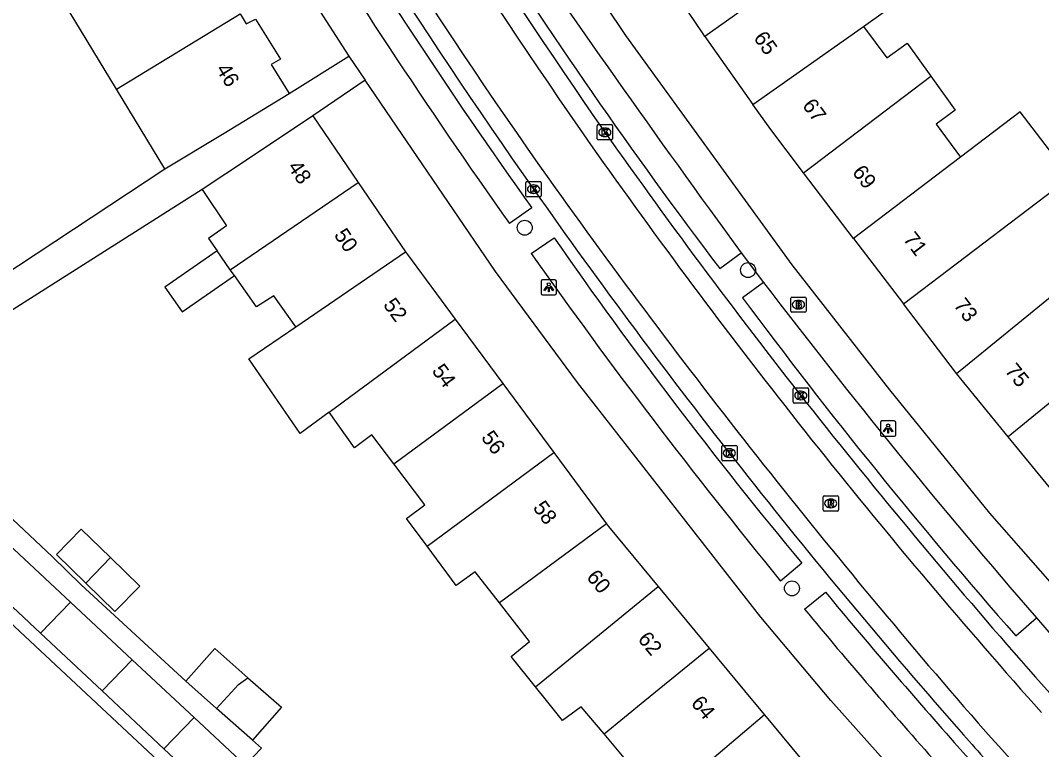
# Model space of a CAD drawing. Extents: x 162074 to 163034, y 381824 to 382557.
# Drawn here: x 162509.5 to 162576.4, y 382246.8 to 382294.6 of the extents above; entities that cross this region are included whole.
import ezdxf

# ---------------------------------------------------------------- set-up
doc = ezdxf.new("R2010")
doc.units = 0
for name, color, linetype in [('IMGEO_Boom', 7, 'Continuous'), ('IMGEO_Brandkraan', 7, 'Continuous'), ('IMGEO_Fietspad_gesloten', 7, 'Continuous'), ('IMGEO_Kolk', 7, 'Continuous'), ('IMGEO_Lichtpunt', 7, 'Continuous'), ('IMGEO_Pand', 7, 'Continuous'), ('IMGEO_Pand_nummerreeks', 7, 'Continuous'), ('IMGEO_Rijbaan_lokaal_open', 7, 'Continuous'), ('IMGEO_Rioolput', 7, 'Continuous'), ('IMGEO_Voetpad_open', 7, 'Continuous')]:
    doc.layers.add(name, color=color, linetype=linetype)

msp = doc.modelspace()

# ---------------------------------------------------------------- linework, layer by layer
at = {"layer": 'IMGEO_Boom'}
for centre in [(162542.52, 382281), (162557.154, 382278.219), (162560.031, 382257.351)]:
    msp.add_circle(centre, 0.489, dxfattribs=at)
at = {"layer": 'IMGEO_Brandkraan'}
for p, q in [((162559.954, 382275.528), (162559.954, 382276.38)), ((162560.029, 382276.454), (162560.881, 382276.454)), ((162560.442, 382276.234), (162560.467, 382276.234)), ((162560.955, 382276.38), (162560.955, 382275.528)), ((162560.881, 382275.454), (162560.029, 382275.454)), ((162560.465, 382275.674), (162560.44, 382275.674))]:
    msp.add_line(p, q, dxfattribs=at)
for points in [[(162559.954, 382275.528), (162559.954, 382276.38)], [(162560.029, 382276.454), (162560.881, 382276.454)], [(162560.302, 382276.154), (162560.302, 382275.754), (162560.515, 382275.754)], [(162560.533, 382276.154), (162560.302, 382276.154)], [(162560.481, 382276.073), (162560.427, 382276.073), (162560.427, 382275.997)], [(162560.955, 382276.38), (162560.955, 382275.528)], [(162560.881, 382275.454), (162560.029, 382275.454)], [(162560.427, 382275.997), (162560.48, 382275.997)], [(162560.489, 382275.921), (162560.427, 382275.921), (162560.427, 382275.84)], [(162560.427, 382275.84), (162560.489, 382275.84)]]:
    msp.add_lwpolyline(points, dxfattribs=at)
for centre, radius, start, end in [((162560.031, 382276.378), 0.0765, 91.55205, 178.44795), ((162560.031, 382276.378), 0.0765, 91.55205, 178.44795), ((162560.482, 382276.035), 0.0379, 267.82845, 90.93552), ((162560.537, 382276.009), 0.145, 59.4692, 91.53667), ((162560.562, 382276.056), 0.0922, 285.51372, 58.15012), ((162560.879, 382276.378), 0.0765, 1.55205, 88.44795), ((162560.879, 382276.378), 0.0765, 1.55205, 88.44795), ((162560.031, 382275.53), 0.0765, 181.55205, 268.44795), ((162560.031, 382275.53), 0.0765, 181.55205, 268.44795), ((162560.49, 382275.88), 0.0404, 269.87594, 90.50774), ((162560.521, 382276.005), 0.251, 268.66757, 293.53466), ((162560.567, 382275.864), 0.105, 301.31148, 78.98903), ((162560.879, 382275.53), 0.0765, 271.55205, 358.44795), ((162560.879, 382275.53), 0.0765, 271.55205, 358.44795)]:
    msp.add_arc(centre, radius, start, end, dxfattribs=at)
for centre, major_axis, ratio, start_param, end_param in [((162560.441, 382275.954), (-0.387, 0.002), 0.722429, 4.712389, 7.853982), ((162560.466, 382275.954), (-0.39, 0.002), 0.717154, 1.570796, 4.712389)]:
    msp.add_ellipse(centre, major_axis=major_axis, ratio=ratio, start_param=start_param, end_param=end_param, dxfattribs=at)
at = {"layer": 'IMGEO_Fietspad_gesloten'}
msp.add_lwpolyline([(162578.321, 382248.919), (162575.99, 382251.537)], dxfattribs=at)
for centre, radius, start, end in [((162945.03, 382562.574), 483.34, 210.21879, 214.72337), ((162906.267, 382538.255), 443.6, 210.014, 215.04595), ((162889.002, 382527.869), 417.535, 215.18867, 221.43866), ((162882.773, 382522.083), 415.08, 215.08056, 221.37068), ((162867.565, 382508.535), 394.712, 221.354, 222.00626)]:
    msp.add_arc(centre, radius, start, end, dxfattribs=at)
at = {"layer": 'IMGEO_Kolk'}
for p, q in [((162547.266, 382286.83), (162547.266, 382287.682)), ((162547.341, 382287.756), (162548.193, 382287.756)), ((162547.754, 382287.536), (162547.779, 382287.536)), ((162548.267, 382287.682), (162548.267, 382286.83)), ((162547.777, 382286.976), (162547.752, 382286.976)), ((162548.193, 382286.756), (162547.341, 382286.756)), ((162542.594, 382283.099), (162542.594, 382283.951)), ((162542.669, 382284.025), (162543.521, 382284.025)), ((162543.082, 382283.805), (162543.107, 382283.805)), ((162543.595, 382283.951), (162543.595, 382283.099)), ((162543.521, 382283.025), (162542.669, 382283.025)), ((162543.105, 382283.245), (162543.08, 382283.245)), ((162560.112, 382269.575), (162560.112, 382270.427)), ((162560.187, 382270.501), (162561.039, 382270.501)), ((162560.6, 382270.281), (162560.625, 382270.281)), ((162561.113, 382270.427), (162561.113, 382269.575)), ((162561.039, 382269.501), (162560.187, 382269.501)), ((162560.623, 382269.721), (162560.598, 382269.721)), ((162555.504, 382266.723), (162556.356, 382266.723)), ((162555.429, 382265.797), (162555.429, 382266.649)), ((162555.917, 382266.503), (162555.942, 382266.503)), ((162556.43, 382266.649), (162556.43, 382265.797)), ((162556.356, 382265.723), (162555.504, 382265.723)), ((162555.94, 382265.943), (162555.915, 382265.943))]:
    msp.add_line(p, q, dxfattribs=at)
for points in [[(162547.266, 382286.83), (162547.266, 382287.682)], [(162547.341, 382287.756), (162548.193, 382287.756)], [(162547.587, 382287.456), (162547.71, 382287.456), (162547.71, 382287.305), (162547.84, 382287.456), (162548.004, 382287.456), (162547.858, 382287.305), (162548.011, 382287.056), (162547.859, 382287.056), (162547.774, 382287.22), (162547.71, 382287.153), (162547.71, 382287.056), (162547.587, 382287.056), (162547.587, 382287.456)], [(162548.267, 382287.682), (162548.267, 382286.83)], [(162548.193, 382286.756), (162547.341, 382286.756)], [(162542.594, 382283.099), (162542.594, 382283.951)], [(162542.669, 382284.025), (162543.521, 382284.025)], [(162542.915, 382283.725), (162543.038, 382283.725), (162543.038, 382283.574), (162543.168, 382283.725), (162543.332, 382283.725), (162543.186, 382283.574), (162543.339, 382283.325), (162543.187, 382283.325), (162543.102, 382283.489), (162543.038, 382283.422), (162543.038, 382283.325), (162542.915, 382283.325), (162542.915, 382283.725)], [(162543.595, 382283.951), (162543.595, 382283.099)], [(162543.521, 382283.025), (162542.669, 382283.025)], [(162560.112, 382269.575), (162560.112, 382270.427)], [(162560.187, 382270.501), (162561.039, 382270.501)], [(162560.433, 382270.201), (162560.556, 382270.201), (162560.556, 382270.05), (162560.686, 382270.201), (162560.85, 382270.201), (162560.704, 382270.05), (162560.857, 382269.801), (162560.705, 382269.801), (162560.62, 382269.965), (162560.556, 382269.898), (162560.556, 382269.801), (162560.433, 382269.801), (162560.433, 382270.201)], [(162561.113, 382270.427), (162561.113, 382269.575)], [(162561.039, 382269.501), (162560.187, 382269.501)], [(162555.504, 382266.723), (162556.356, 382266.723)], [(162555.429, 382265.797), (162555.429, 382266.649)], [(162555.75, 382266.423), (162555.873, 382266.423), (162555.873, 382266.272), (162556.003, 382266.423), (162556.167, 382266.423), (162556.021, 382266.272), (162556.174, 382266.023), (162556.022, 382266.023), (162555.937, 382266.187), (162555.873, 382266.12), (162555.873, 382266.023), (162555.75, 382266.023), (162555.75, 382266.423)], [(162556.43, 382266.649), (162556.43, 382265.797)], [(162556.356, 382265.723), (162555.504, 382265.723)]]:
    msp.add_lwpolyline(points, dxfattribs=at)
for centre, start, end in [((162547.343, 382287.68), 91.55205, 178.44795), ((162547.343, 382287.68), 91.55205, 178.44795), ((162548.191, 382287.68), 1.55205, 88.44795), ((162548.191, 382287.68), 1.55205, 88.44795), ((162547.343, 382286.832), 181.55205, 268.44795), ((162547.343, 382286.832), 181.55205, 268.44795), ((162548.191, 382286.832), 271.55205, 358.44795), ((162548.191, 382286.832), 271.55205, 358.44795), ((162542.671, 382283.949), 91.55205, 178.44795), ((162542.671, 382283.949), 91.55205, 178.44795), ((162543.519, 382283.949), 1.55205, 88.44795), ((162543.519, 382283.949), 1.55205, 88.44795), ((162542.671, 382283.101), 181.55205, 268.44795), ((162542.671, 382283.101), 181.55205, 268.44795), ((162543.519, 382283.101), 271.55205, 358.44795), ((162543.519, 382283.101), 271.55205, 358.44795), ((162560.189, 382270.425), 91.55205, 178.44795), ((162560.189, 382270.425), 91.55205, 178.44795), ((162561.037, 382270.425), 1.55205, 88.44795), ((162561.037, 382270.425), 1.55205, 88.44795), ((162560.189, 382269.577), 181.55205, 268.44795), ((162560.189, 382269.577), 181.55205, 268.44795), ((162561.037, 382269.577), 271.55205, 358.44795), ((162561.037, 382269.577), 271.55205, 358.44795), ((162555.506, 382266.647), 91.55205, 178.44795), ((162555.506, 382266.647), 91.55205, 178.44795), ((162556.354, 382266.647), 1.55205, 88.44795), ((162556.354, 382266.647), 1.55205, 88.44795), ((162555.506, 382265.799), 181.55205, 268.44795), ((162555.506, 382265.799), 181.55205, 268.44795), ((162556.354, 382265.799), 271.55205, 358.44795), ((162556.354, 382265.799), 271.55205, 358.44795)]:
    msp.add_arc(centre, 0.0765, start, end, dxfattribs=at)
for centre, major_axis, ratio, start_param, end_param in [((162547.753, 382287.256), (-0.387, 0.002), 0.722429, 4.712389, 7.853982), ((162547.778, 382287.256), (-0.39, 0.002), 0.717154, 1.570796, 4.712389), ((162543.081, 382283.525), (-0.387, 0.002), 0.722429, 4.712389, 7.853982), ((162543.106, 382283.525), (-0.39, 0.002), 0.717154, 1.570796, 4.712389), ((162560.599, 382270.001), (-0.387, 0.002), 0.722429, 4.712389, 7.853982), ((162560.624, 382270.001), (-0.39, 0.002), 0.717154, 1.570796, 4.712389), ((162555.916, 382266.223), (-0.387, 0.002), 0.722429, 4.712389, 7.853982), ((162555.941, 382266.223), (-0.39, 0.002), 0.717154, 1.570796, 4.712389)]:
    msp.add_ellipse(centre, major_axis=major_axis, ratio=ratio, start_param=start_param, end_param=end_param, dxfattribs=at)
at = {"layer": 'IMGEO_Lichtpunt'}
for p, q in [((162543.594, 382277.493), (162543.594, 382276.686)), ((162543.594, 382277.493), (162543.594, 382276.686)), ((162544.496, 382277.588), (162543.688, 382277.588)), ((162544.496, 382277.588), (162543.688, 382277.588)), ((162544.59, 382276.686), (162544.59, 382277.493)), ((162544.59, 382276.686), (162544.59, 382277.493)), ((162543.688, 382276.592), (162544.496, 382276.592)), ((162543.688, 382276.592), (162544.496, 382276.592)), ((162565.838, 382268.235), (162565.838, 382267.428)), ((162565.838, 382268.235), (162565.838, 382267.428)), ((162566.74, 382268.33), (162565.932, 382268.33)), ((162566.74, 382268.33), (162565.932, 382268.33)), ((162566.834, 382267.428), (162566.834, 382268.235)), ((162566.834, 382267.428), (162566.834, 382268.235)), ((162565.932, 382267.334), (162566.74, 382267.334)), ((162565.932, 382267.334), (162566.74, 382267.334))]:
    msp.add_line(p, q, dxfattribs=at)
for points in [[(162543.968, 382277.157), (162544.007, 382277.129), (162543.819, 382276.867), (162543.781, 382276.894), (162543.968, 382277.157)], [(162544.07, 382277.109), (162544.117, 382277.109), (162544.117, 382276.787), (162544.07, 382276.787), (162544.07, 382277.109)], [(162544.18, 382277.129), (162544.218, 382277.156), (162544.405, 382276.894), (162544.366, 382276.866), (162544.18, 382277.129)], [(162566.212, 382267.899), (162566.251, 382267.871), (162566.063, 382267.609), (162566.025, 382267.636), (162566.212, 382267.899)], [(162566.314, 382267.851), (162566.361, 382267.851), (162566.361, 382267.529), (162566.314, 382267.529), (162566.314, 382267.851)], [(162566.424, 382267.871), (162566.462, 382267.898), (162566.649, 382267.636), (162566.61, 382267.608), (162566.424, 382267.871)]]:
    msp.add_lwpolyline(points, dxfattribs=at)
for centre in [(162544.093, 382277.291), (162566.337, 382268.033)]:
    msp.add_circle(centre, 0.0994, dxfattribs=at)
for centre, start, end in [((162543.688, 382277.493), 90, 180), ((162543.688, 382277.493), 90, 180), ((162544.496, 382277.493), 0, 90), ((162544.496, 382277.493), 0, 90), ((162543.688, 382276.686), 180, 270), ((162543.688, 382276.686), 180, 270), ((162544.496, 382276.686), 270, 0), ((162544.496, 382276.686), 270, 360), ((162565.932, 382268.235), 90, 180), ((162565.932, 382268.235), 90, 180), ((162566.74, 382268.235), 0, 90), ((162566.74, 382268.235), 0, 90), ((162565.932, 382267.428), 180, 270), ((162565.932, 382267.428), 180, 270), ((162566.74, 382267.428), 270, 0), ((162566.74, 382267.428), 270, 360)]:
    msp.add_arc(centre, 0.0946, start, end, dxfattribs=at)
at = {"layer": 'IMGEO_Pand'}
for points in [[(162564.719, 382294.197), (162569.04, 382297.302), (162565.998, 382301.67), (162562.852, 382299.579)], [(162562.852, 382299.579), (162554.315, 382293.543)], [(162554.315, 382293.543), (162554.203, 382293.702), (162551.186, 382298.196)], [(162515.757, 382290.085), (162512.666, 382295.187)], [(162515.757, 382290.085), (162523.864, 382295.026)], [(162523.864, 382295.026), (162524.268, 382294.363), (162524.877, 382294.667), (162526.501, 382292.052), (162525.892, 382291.696), (162527.085, 382289.792)], [(162557.475, 382289.075), (162564.719, 382294.197)], [(162564.719, 382294.197), (162566.241, 382292.141), (162567.575, 382293.093), (162569.124, 382290.941)], [(162554.315, 382293.543), (162557.475, 382289.075)], [(162560.794, 382284.6), (162569.124, 382290.941)], [(162569.124, 382290.941), (162570.737, 382288.7), (162569.479, 382287.798), (162571.077, 382285.628)], [(162518.927, 382284.853), (162515.757, 382290.085)], [(162518.927, 382284.853), (162522.808, 382287.203), (162527.085, 382289.792)], [(162560.794, 382284.6), (162558.637, 382287.433), (162557.475, 382289.075)], [(162528.627, 382288.327), (162524.467, 382285.554), (162521.381, 382283.497)], [(162528.627, 382288.327), (162531.6, 382283.968)], [(162577.874, 382284.017), (162578.261, 382284.311), (162574.99, 382288.607), (162571.077, 382285.628)], [(162571.077, 382285.628), (162564.072, 382280.295)], [(162564.072, 382280.295), (162560.794, 382284.6)], [(162521.381, 382283.497), (162522.969, 382281.133), (162521.783, 382280.298), (162522.35, 382279.488)], [(162523.22, 382278.247), (162531.6, 382283.968)], [(162531.6, 382283.968), (162534.706, 382279.414)], [(162567.343, 382275.999), (162575.509, 382282.216), (162577.874, 382284.017)], [(162564.072, 382280.295), (162567.343, 382275.999)], [(162522.35, 382279.488), (162518.933, 382277.094), (162520.066, 382275.477), (162523.483, 382277.871)], [(162523.22, 382278.247), (162522.35, 382279.488)], [(162527.503, 382274.496), (162534.706, 382279.414)], [(162534.706, 382279.414), (162534.828, 382279.235), (162537.954, 382275.004)], [(162523.483, 382277.871), (162523.22, 382278.247)], [(162527.503, 382274.496), (162526.074, 382276.525), (162524.928, 382275.811), (162523.483, 382277.871)], [(162570.819, 382271.441), (162577.667, 382277.043)], [(162570.819, 382271.441), (162570.741, 382271.537), (162567.343, 382275.999)], [(162529.688, 382268.898), (162537.954, 382275.004)], [(162537.954, 382275.004), (162541.079, 382270.777)], [(162529.688, 382268.898), (162527.79, 382267.496), (162524.439, 382272.404), (162527.503, 382274.496)], [(162582.31, 382273.914), (162574.212, 382267.291)], [(162574.212, 382267.291), (162570.819, 382271.441)], [(162533.946, 382265.507), (162541.079, 382270.777)], [(162541.079, 382270.777), (162544.42, 382266.255)], [(162533.946, 382265.507), (162532.504, 382267.429), (162531.359, 382266.556), (162529.688, 382268.898)], [(162577.763, 382262.966), (162577.587, 382263.164), (162574.212, 382267.291)], [(162536.115, 382260.119), (162544.42, 382266.255)], [(162544.42, 382266.255), (162547.873, 382261.582)], [(162536.115, 382260.119), (162534.774, 382261.928), (162535.96, 382262.823), (162533.946, 382265.507)], [(162547.873, 382261.582), (162540.861, 382256.402)], [(162547.873, 382261.582), (162547.996, 382261.416), (162551.264, 382257.471)], [(162513.742, 382257.701), (162511.824, 382259.57), (162513.453, 382261.242), (162515.371, 382259.374)], [(162512.745, 382256.45), (162508.699, 382260.23)], [(162540.861, 382256.402), (162539.275, 382258.445), (162538.019, 382257.551), (162536.115, 382260.119)], [(162515.371, 382259.374), (162513.742, 382257.701)], [(162513.742, 382257.701), (162515.66, 382255.833), (162517.289, 382257.505), (162515.371, 382259.374)], [(162506.728, 382258.193), (162510.772, 382254.409)], [(162543.228, 382250.896), (162551.264, 382257.471)], [(162551.264, 382257.471), (162554.603, 382253.441)], [(162510.772, 382254.409), (162512.745, 382256.45)], [(162516.792, 382252.669), (162512.745, 382256.45)], [(162543.228, 382250.896), (162541.634, 382252.885), (162542.819, 382253.879), (162540.861, 382256.402)], [(162510.772, 382254.409), (162514.816, 382250.626)], [(162520.303, 382251.26), (162522.204, 382253.41), (162524.377, 382251.488)], [(162547.713, 382247.804), (162550.397, 382250), (162554.603, 382253.441)], [(162554.603, 382253.441), (162557.453, 382250), (162558.225, 382249.068)], [(162514.816, 382250.626), (162516.792, 382252.669)], [(162520.839, 382248.888), (162516.792, 382252.669)], [(162522.313, 382249.483), (162523.766, 382251.039), (162524.377, 382251.488)], [(162524.377, 382251.488), (162526.565, 382249.554), (162524.664, 382247.404)], [(162514.816, 382250.626), (162518.859, 382246.842)], [(162520.303, 382251.26), (162522.313, 382249.483)], [(162547.713, 382247.804), (162546.223, 382249.591), (162544.998, 382248.687), (162543.946, 382250), (162543.228, 382250.896)], [(162524.664, 382247.404), (162522.313, 382249.483)], [(162520.839, 382248.888), (162518.859, 382246.842)], [(162524.196, 382245.752), (162520.839, 382248.888)], [(162558.225, 382249.068), (162550.422, 382242.437)], [(162558.225, 382249.068), (162561.821, 382244.727)], [(162550.422, 382242.437), (162548.891, 382244.272), (162549.897, 382245.186), (162547.713, 382247.804)], [(162518.859, 382246.842), (162522.903, 382243.059)]]:
    msp.add_lwpolyline(points, dxfattribs=at)
at = {"layer": 'IMGEO_Rijbaan_lokaal_open'}
for points in [[(162575.017, 382250.754), (162575.704, 382249.978), (162576.392, 382249.203)], [(162572.891, 382247.765), (162572.563, 382248.141), (162572.236, 382248.517)]]:
    msp.add_lwpolyline(points, dxfattribs=at)
for centre, radius, start, end in [((162921.44, 382547.896), 456.819, 210.01231, 214.91275), ((162877.852, 382519.575), 408.409, 209.6326, 215.19334), ((162887.651, 382526.566), 416.908, 215.16666, 221.41939), ((162925.411, 382556.017), 468.283, 215.48349, 221.04527), ((162917.637, 382558.184), 463.907, 222.00082, 227.23398)]:
    msp.add_arc(centre, radius, start, end, dxfattribs=at)
at = {"layer": 'IMGEO_Rioolput'}
for p, q in [((162562.072, 382262.496), (162562.072, 382263.348)), ((162562.147, 382263.422), (162562.999, 382263.422)), ((162563.073, 382263.348), (162563.073, 382262.496)), ((162562.56, 382263.202), (162562.585, 382263.202)), ((162562.999, 382262.422), (162562.147, 382262.422)), ((162562.583, 382262.642), (162562.558, 382262.642))]:
    msp.add_line(p, q, dxfattribs=at)
for points in [[(162562.072, 382262.496), (162562.072, 382263.348)], [(162562.147, 382263.422), (162562.999, 382263.422)], [(162563.073, 382263.348), (162563.073, 382262.496)], [(162562.661, 382263.12), (162562.409, 382263.122), (162562.409, 382262.722)], [(162562.409, 382262.722), (162562.533, 382262.722), (162562.533, 382262.884), (162562.544, 382262.884)], [(162562.587, 382263.041), (162562.533, 382263.041), (162562.533, 382262.96)], [(162562.533, 382262.96), (162562.585, 382262.96)], [(162562.591, 382262.855), (162562.662, 382262.722), (162562.802, 382262.722), (162562.737, 382262.848)], [(162562.999, 382262.422), (162562.147, 382262.422)]]:
    msp.add_lwpolyline(points, dxfattribs=at)
for centre, radius, start, end in [((162562.149, 382263.346), 0.0765, 91.55205, 178.44795), ((162562.149, 382263.346), 0.0765, 91.55205, 178.44795), ((162562.997, 382263.346), 0.0765, 1.55205, 88.44795), ((162562.997, 382263.346), 0.0765, 1.55205, 88.44795), ((162562.543, 382262.831), 0.0533, 26.02933, 88.69889), ((162562.569, 382263.149), 0.19, 274.7715, 282.96867), ((162562.593, 382262.945), 0.0964, 77.00612, 93.18647), ((162562.607, 382263.002), 0.0378, 276.66336, 79.67722), ((162562.66, 382263.01), 0.109, 350.36119, 89.41601), ((162562.658, 382263.01), 0.112, 277.58423, 350.98172), ((162562.642, 382262.795), 0.108, 29.51342, 73.79051), ((162562.149, 382262.498), 0.0765, 181.55205, 268.44795), ((162562.149, 382262.498), 0.0765, 181.55205, 268.44795), ((162562.997, 382262.498), 0.0765, 271.55205, 358.44795), ((162562.997, 382262.498), 0.0765, 271.55205, 358.44795)]:
    msp.add_arc(centre, radius, start, end, dxfattribs=at)
for centre, major_axis, ratio, start_param, end_param in [((162562.559, 382262.922), (-0.387, 0.002), 0.722429, 4.712389, 7.853982), ((162562.584, 382262.922), (-0.39, 0.002), 0.717154, 1.570796, 4.712389)]:
    msp.add_ellipse(centre, major_axis=major_axis, ratio=ratio, start_param=start_param, end_param=end_param, dxfattribs=at)
at = {"layer": 'IMGEO_Voetpad_open'}
for points in [[(162515.515, 382317.726), (162524.856, 382301.801), (162530.981, 382292.245)], [(162578.376, 382256.162), (162573.002, 382262.288), (162566.443, 382270.365), (162560.037, 382278.564), (162549.149, 382293.599), (162543.722, 382301.72), (162538.482, 382309.963), (162538.42, 382310.072)], [(162527.085, 382289.792), (162530.981, 382292.245)], [(162530.981, 382292.245), (162532.058, 382290.664)], [(162532.058, 382290.664), (162528.627, 382288.327)], [(162572.556, 382238.82), (162572.157, 382239.239), (162567.838, 382244.089), (162562.574, 382250), (162557.981, 382255.464), (162545.965, 382270.851), (162540.59, 382278.138), (162532.058, 382290.664)], [(162502.069, 382273.725), (162502.096, 382273.753), (162518.927, 382284.853)], [(162521.381, 382283.497), (162504.175, 382272.599), (162504.564, 382271.986), (162500.644, 382269.516), (162502.833, 382267.581), (162504.845, 382265.802), (162507.097, 382263.591), (162511.538, 382259.449), (162513.452, 382257.589), (162520.303, 382251.26)], [(162542.979, 382282.302), (162541.521, 382281.269)], [(162542.94, 382279.312), (162544.439, 382280.339)], [(162555.296, 382278.324), (162556.705, 382279.353)], [(162556.705, 382279.353), (162558.167, 382277.414)], [(162558.167, 382277.414), (162556.792, 382276.412)], [(162536.964, 382207.393), (162546.943, 382219.45), (162494.331, 382268.629), (162482.206, 382253.929), (162481.569, 382253.156)], [(162560.68, 382259.004), (162559.29, 382257.831)], [(162560.862, 382255.981), (162562.228, 382257.099)], [(162574.697, 382254.237), (162576.052, 382255.421)], [(162576.052, 382255.421), (162579.159, 382251.815)], [(162524.664, 382247.404), (162525.253, 382246.883), (162524.196, 382245.752)]]:
    msp.add_lwpolyline(points, dxfattribs=at)
for centre, radius, start, end in [((162845.651, 382497.975), 371.652, 211.1902, 215.47235), ((162885.978, 382525.172), 422.066, 211.50759, 215.30158), ((163289.464, 382814.596), 907.425, 214.363081, 216.146208), ((162818.349, 382477.834), 330.153, 212.2343, 217.17815), ((162801.684, 382459.314), 313.38, 214.82784, 219.73166), ((162851.914, 382497.521), 378.259, 215.23116, 219.3211), ((162912.93, 382547.643), 445.96, 217.29717, 220.93976), ((162837.232, 382484.534), 349.23, 216.58017, 221.25747), ((162868.506, 382511.067), 397.877, 219.66574, 221.53301), ((162867.478, 382510.137), 398.257, 219.65561, 221.57769), ((162870.715, 382512.939), 400.772, 221.52402, 225.56645)]:
    msp.add_arc(centre, radius, start, end, dxfattribs=at)

# ---------------------------------------------------------------- texts
at = {"layer": 'IMGEO_Pand_nummerreeks'}
for s, rotation, p in [('65', 305.27107, (162557.476, 382293.44)), ('46', 301.60597, (162522.248, 382291.393)), ('67', 306.55968, (162560.666, 382289.003)), ('48', 304.29704, (162526.94, 382284.98)), ('69', 307.28744, (162563.937, 382284.631)), ('50', 304.29704, (162529.979, 382280.523)), ('71', 307.28788, (162567.28, 382280.241)), ('52', 306.37688, (162533.197, 382275.931)), ('73', 307.32799, (162570.584, 382275.905)), ('54', 306.4639, (162536.387, 382271.606)), ('75', 309.2704, (162573.944, 382271.601)), ('56', 306.4639, (162539.62, 382267.232)), ('58', 306.35104, (162543.012, 382262.634)), ('60', 309.63831, (162546.514, 382258.065)), ('62', 309.63831, (162549.879, 382254.002)), ('64', 309.63374, (162553.363, 382249.8))]:
    msp.add_text(s, height=1, rotation=rotation, dxfattribs=at).set_placement(p)

doc.saveas('drawing.dxf')
